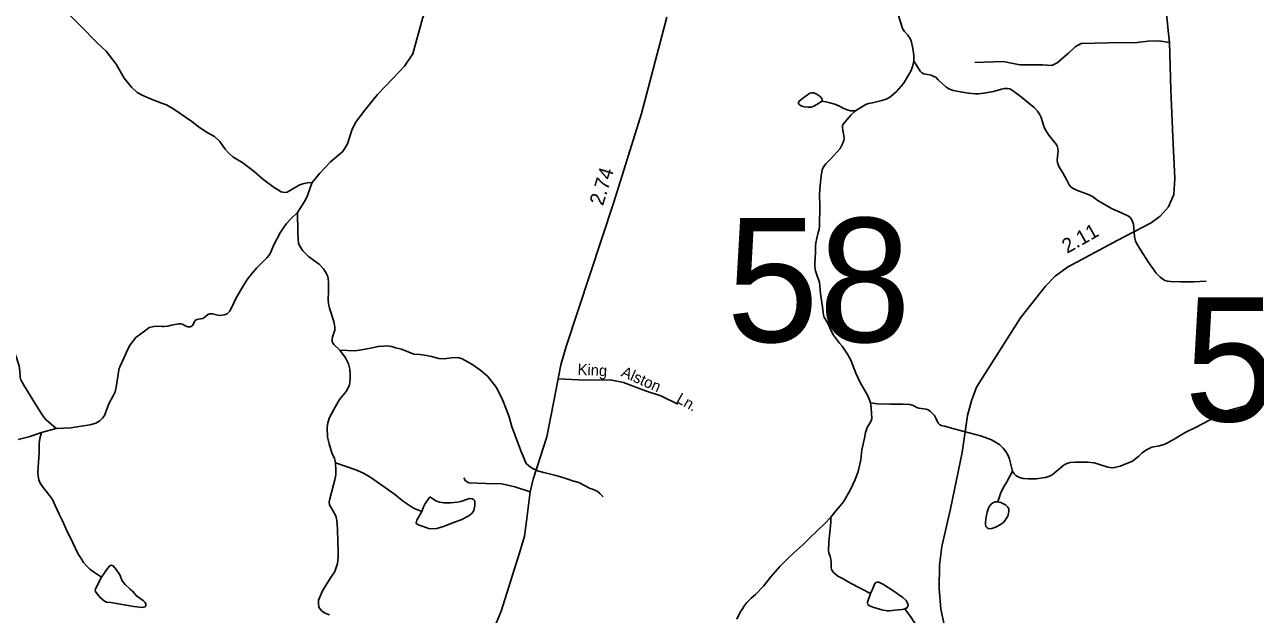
# Model space of a CAD drawing. Extents: x 2126262 to 2293712, y 749403 to 919119.
# Drawn here: x 2237836 to 2248421, y 866913 to 871988 of the extents above; entities that cross this region are included whole.
import ezdxf

# ---------------------------------------------------------------- set-up
doc = ezdxf.new("R2010")
doc.units = 0
for name, color, linetype in [('Exist Hydrographic Misc Water Feature', 7, 'Continuous'), ('Exist Hydrographic Pond Under 1500 Sq Ft', 7, 'Continuous'), ('Exist Road Non-System Type 51', 7, 'Continuous'), ('Exist Road Non-System Type 51 Label', 7, 'Continuous'), ('Exist Road Secondary Mileage Hundredths English Label', 7, 'Continuous'), ('Exist Road Secondary Structure Standard Bridge Number Label', 7, 'Continuous'), ('Exist Road Secondary Type 51 Attributed', 7, 'Continuous')]:
    doc.layers.add(name, color=color, linetype=linetype)

msp = doc.modelspace()

# ---------------------------------------------------------------- linework, layer by layer
at = {"layer": 'Exist Hydrographic Misc Water Feature'}
msp.add_line((2238108, 868511), (2237983, 868478), dxfattribs=at)
for points in [[(2240309, 870630), (2240376, 870710), (2240468, 870807), (2240574, 870896), (2240614, 870961), (2240651, 871079), (2240683, 871146), (2240763, 871250), (2240871, 871386), (2241007, 871528), (2241103, 871629), (2241176, 871736), (2241259, 872041), (2241307, 872168), (2241427, 872403)], [(2240309, 870630), (2240272, 870625), (2240237, 870620), (2240202, 870608), (2240177, 870596), (2240094, 870547), (2240070, 870543), (2240044, 870548), (2239973, 870592), (2239883, 870661), (2239811, 870724), (2239712, 870797), (2239628, 870851), (2239593, 870882), (2239561, 870917), (2239515, 870982), (2239470, 871024), (2239405, 871059), (2239340, 871101), (2239274, 871153), (2239120, 871260), (2239057, 871296), (2239023, 871309), (2238918, 871348), (2238854, 871377), (2238805, 871403), (2238756, 871450), (2238694, 871528), (2238625, 871646), (2238537, 871758), (2238465, 871824), (2238312, 871983), (2238208, 872086)], [(2245352, 872066), (2245385, 871955), (2245402, 871928), (2245430, 871900), (2245447, 871878), (2245461, 871851), (2245475, 871783), (2245482, 871746), (2245484, 871719), (2245485, 871703), (2245483, 871674)], [(2245483, 871674), (2245476, 871637), (2245462, 871593), (2245441, 871557), (2245394, 871481), (2245335, 871411), (2245288, 871371), (2245269, 871357), (2245247, 871346), (2245209, 871334), (2245129, 871315), (2245093, 871308), (2245076, 871302), (2245051, 871289), (2244982, 871246)], [(2245483, 871674), (2245506, 871640), (2245539, 871586), (2245550, 871576), (2245558, 871569), (2245570, 871563), (2245602, 871558), (2245633, 871552), (2245657, 871542), (2245672, 871534), (2245694, 871513), (2245760, 871451), (2245784, 871435), (2245823, 871420), (2245901, 871405), (2245953, 871399), (2246013, 871393), (2246041, 871393), (2246087, 871397), (2246168, 871412), (2246238, 871431), (2246262, 871437), (2246290, 871437), (2246308, 871434), (2246332, 871422), (2246396, 871375), (2246518, 871274), (2246547, 871244), (2246565, 871218), (2246578, 871188), (2246598, 871121), (2246610, 871092), (2246646, 871036), (2246704, 870963), (2246716, 870944), (2246722, 870923), (2246726, 870899), (2246723, 870875), (2246715, 870821), (2246718, 870801), (2246732, 870767), (2246766, 870713), (2246798, 870648), (2246819, 870610), (2246831, 870594), (2246848, 870580), (2246892, 870559), (2246991, 870524), (2247019, 870509), (2247067, 870475), (2247184, 870404), (2247275, 870364), (2247330, 870340), (2247346, 870326), (2247362, 870301), (2247374, 870271), (2247382, 870164), (2247390, 870125), (2247406, 870094), (2247434, 870049), (2247498, 869947), (2247567, 869848), (2247602, 869814), (2247641, 869785), (2247664, 869779), (2247690, 869777), (2247781, 869775), (2247888, 869775), (2247997, 869781)], [(2244982, 871246), (2244938, 871247), (2244910, 871253), (2244882, 871266), (2244844, 871287), (2244804, 871304), (2244760, 871315), (2244727, 871324), (2244693, 871329)], [(2244982, 871246), (2244941, 871209), (2244876, 871132), (2244870, 871119), (2244869, 871105), (2244874, 871076), (2244882, 871034), (2244885, 871009), (2244883, 870989), (2244871, 870962), (2244849, 870922), (2244768, 870831), (2244726, 870791), (2244707, 870764), (2244696, 870737), (2244687, 870687), (2244676, 870574), (2244673, 870516), (2244676, 870431), (2244672, 870255), (2244670, 870226), (2244662, 870199), (2244648, 870150), (2244640, 870111), (2244638, 870085), (2244637, 870029), (2244631, 869931), (2244632, 869903), (2244637, 869868), (2244648, 869835), (2244671, 869768), (2244676, 869741), (2244682, 869670), (2244698, 869560), (2244706, 869488), (2244711, 869475), (2244721, 869455), (2244750, 869407), (2244769, 869357), (2244793, 869314), (2244844, 869248), (2244866, 869220), (2244913, 869153), (2244943, 869099), (2244986, 868988), (2245024, 868901), (2245061, 868839), (2245089, 868792), (2245105, 868750), (2245110, 868732)], [(2240309, 870630), (2240291, 870582), (2240267, 870508), (2240242, 870465), (2240184, 870372)], [(2240184, 870372), (2240129, 870318), (2240089, 870277), (2240062, 870240), (2240035, 870197), (2239980, 870094), (2239952, 870024), (2239940, 870004), (2239919, 869980), (2239894, 869956), (2239833, 869896), (2239797, 869851), (2239749, 869793), (2239718, 869744), (2239657, 869636), (2239622, 869562), (2239597, 869519), (2239577, 869500), (2239553, 869491), (2239521, 869486), (2239498, 869488), (2239453, 869500), (2239429, 869499), (2239411, 869492), (2239389, 869472), (2239370, 869460), (2239347, 869455), (2239317, 869450), (2239304, 869441), (2239279, 869398), (2239262, 869387), (2239239, 869387), (2239217, 869395), (2239200, 869406), (2239180, 869412), (2239160, 869413), (2239101, 869402), (2239068, 869394), (2239037, 869389), (2239020, 869390), (2238973, 869393), (2238948, 869390), (2238908, 869380), (2238880, 869358), (2238793, 869294), (2238744, 869233), (2238724, 869195), (2238694, 869124), (2238656, 869042), (2238648, 869019), (2238643, 868997), (2238625, 868868), (2238614, 868827), (2238598, 868792), (2238561, 868724), (2238542, 868669), (2238523, 868625), (2238507, 868600), (2238483, 868578), (2238448, 868558), (2238399, 868545), (2238322, 868531), (2238233, 868518), (2238108, 868511)], [(2240184, 870372), (2240185, 870203), (2240188, 870142), (2240193, 870106), (2240204, 870081), (2240230, 870040), (2240277, 869993), (2240373, 869923), (2240407, 869887), (2240431, 869850), (2240444, 869820), (2240449, 869775), (2240450, 869693), (2240447, 869619), (2240449, 869589), (2240458, 869549), (2240495, 869432), (2240504, 869387), (2240503, 869358), (2240485, 869302), (2240481, 869279), (2240481, 869259), (2240495, 869234), (2240547, 869187)], [(2238108, 868511), (2238022, 868588), (2238003, 868609), (2237974, 868653), (2237907, 868760), (2237829, 868886), (2237803, 868931), (2237797, 868955), (2237794, 869005), (2237790, 869050), (2237767, 869123), (2237729, 869211), (2237685, 869290), (2237549, 869511), (2237536, 869549), (2237532, 869651), (2237527, 869685), (2237509, 869720), (2237479, 869749), (2237430, 869789), (2237335, 869850), (2237243, 869914)], [(2242812, 867923), (2242804, 867933), (2242782, 867953), (2242761, 867972), (2242745, 867980), (2242719, 867990), (2242700, 867996), (2242651, 868022), (2242603, 868047), (2242549, 868063), (2242525, 868071), (2242473, 868088), (2242415, 868106), (2242359, 868119), (2242301, 868135), (2242248, 868148), (2242206, 868168), (2242186, 868180), (2242154, 868207), (2242142, 868227), (2242138, 868237), (2242133, 868251), (2242121, 868279), (2242105, 868319), (2242089, 868359), (2242070, 868413), (2242052, 868460), (2242027, 868528), (2242003, 868614), (2241976, 868688), (2241954, 868740), (2241937, 868780), (2241892, 868867), (2241820, 868959), (2241761, 869011), (2241682, 869065), (2241600, 869113), (2241566, 869123), (2241507, 869121), (2241444, 869111), (2241399, 869115), (2241337, 869132), (2241292, 869140), (2241236, 869148), (2241184, 869153), (2241078, 869194), (2241027, 869207), (2240994, 869218), (2240949, 869224), (2240924, 869222), (2240877, 869218), (2240810, 869204), (2240734, 869188), (2240676, 869181), (2240547, 869187)], [(2240547, 869187), (2240597, 869121), (2240621, 869070), (2240633, 869024), (2240635, 868981), (2240635, 868934), (2240629, 868889), (2240621, 868868), (2240601, 868832), (2240544, 868761), (2240510, 868703), (2240457, 868606), (2240443, 868562), (2240438, 868521), (2240442, 868439), (2240455, 868380), (2240479, 868302), (2240501, 868254), (2240507, 868231), (2240510, 868216)], [(2246331, 868146), (2246346, 868123), (2246362, 868108), (2246391, 868090), (2246425, 868082), (2246469, 868078), (2246536, 868079), (2246614, 868090), (2246645, 868099), (2246672, 868113), (2246709, 868142), (2246776, 868200), (2246800, 868212), (2246828, 868220), (2246874, 868224), (2246980, 868222), (2247034, 868217), (2247080, 868203), (2247153, 868179), (2247192, 868174), (2247210, 868176), (2247259, 868187), (2247365, 868231), (2247420, 868273), (2247447, 868303), (2247485, 868330), (2247530, 868351), (2247597, 868364), (2247641, 868377), (2247670, 868391), (2247722, 868420), (2247816, 868477), (2247901, 868519), (2247971, 868556), (2248069, 868607), (2248139, 868642), (2248196, 868669), (2248260, 868686), (2248322, 868704), (2248386, 868727), (2248471, 868774)], [(2245110, 868732), (2245117, 868689), (2245123, 868598), (2245118, 868578), (2245105, 868558), (2245083, 868522), (2245069, 868478), (2245058, 868429), (2245036, 868328), (2245027, 868242), (2245005, 868142), (2244980, 868074), (2244935, 867983), (2244886, 867895), (2244866, 867867), (2244815, 867806), (2244769, 867748)], [(2245110, 868732), (2245172, 868724), (2245280, 868721), (2245391, 868721), (2245450, 868718), (2245477, 868709), (2245508, 868694), (2245526, 868687), (2245591, 868678), (2245607, 868673), (2245626, 868660), (2245661, 868624), (2245676, 868595), (2245694, 868559), (2245704, 868548), (2245719, 868539), (2245747, 868532), (2245840, 868506), (2245970, 868471), (2246057, 868448), (2246107, 868432), (2246152, 868414), (2246186, 868396), (2246222, 868371), (2246252, 868342), (2246274, 868315), (2246295, 868279), (2246305, 868249), (2246331, 868146)], [(2237983, 868478), (2237872, 868441), (2237782, 868418)], [(2237983, 868478), (2237967, 868427), (2237964, 868407), (2237963, 868381), (2237961, 868306), (2237951, 868136), (2237953, 868101), (2237959, 868071), (2237970, 868041), (2237995, 868005), (2238041, 867948), (2238075, 867900), (2238099, 867849), (2238134, 867776), (2238158, 867725), (2238195, 867645), (2238252, 867528), (2238293, 867438), (2238322, 867394), (2238344, 867359), (2238371, 867328), (2238398, 867302), (2238429, 867280), (2238497, 867234)], [(2240510, 868216), (2240514, 868155), (2240513, 868113), (2240504, 868070), (2240493, 868027), (2240462, 867907), (2240456, 867880), (2240459, 867855), (2240479, 867821), (2240512, 867761), (2240521, 867721), (2240526, 867645), (2240530, 867536), (2240534, 867463), (2240534, 867404), (2240528, 867351), (2240504, 867283), (2240459, 867213), (2240398, 867115), (2240365, 867036), (2240363, 867006), (2240368, 866974), (2240389, 866943), (2240420, 866922), (2240457, 866909)], [(2241252, 867799), (2241180, 867827), (2241095, 867885), (2241018, 867946), (2240815, 868091), (2240752, 868128), (2240684, 868156), (2240510, 868216)], [(2246331, 868146), (2246282, 868052), (2246250, 867997), (2246229, 867952), (2246219, 867923), (2246209, 867894), (2246204, 867881)], [(2244769, 867748), (2244717, 867694), (2244587, 867570), (2244530, 867511), (2244453, 867443), (2244397, 867390), (2244332, 867325), (2244250, 867234), (2244190, 867157), (2244122, 867083), (2244084, 867051), (2244047, 867014), (2244022, 866982), (2244010, 866960), (2243990, 866932), (2243962, 866873)], [(2244769, 867748), (2244769, 867707), (2244764, 867646), (2244754, 867537), (2244751, 867461), (2244752, 867443), (2244763, 867412), (2244770, 867388), (2244774, 867359), (2244772, 867316), (2244776, 867300), (2244793, 867274), (2244830, 867241), (2244876, 867218), (2244939, 867182), (2245112, 867094)], [(2245407, 866961), (2245424, 866968), (2245433, 866980), (2245434, 866991), (2245430, 867010), (2245418, 867032), (2245388, 867059), (2245313, 867112), (2245222, 867171), (2245182, 867189), (2245168, 867190), (2245157, 867186), (2245146, 867172), (2245130, 867136), (2245112, 867094)], [(2245112, 867094), (2245086, 867017), (2245085, 867008), (2245089, 866998), (2245102, 866987), (2245132, 866976), (2245208, 866953), (2245255, 866944), (2245275, 866943), (2245319, 866948), (2245349, 866951), (2245383, 866956), (2245407, 866961)], [(2245407, 866961), (2245461, 866886), (2245542, 866759), (2245597, 866673), (2245619, 866630), (2245636, 866584), (2245647, 866545), (2245655, 866506), (2245657, 866471), (2245656, 866417), (2245651, 866380), (2245636, 866312), (2245603, 866228), (2245592, 866197), (2245587, 866172), (2245584, 866138), (2245581, 866082)]]:
    msp.add_lwpolyline(points, dxfattribs=at)
for points in [[(2244693, 871329), (2244665, 871310), (2244630, 871288), (2244601, 871278), (2244574, 871276), (2244542, 871279), (2244520, 871287), (2244501, 871298), (2244492, 871309), (2244492, 871316), (2244495, 871325), (2244526, 871353), (2244589, 871398), (2244606, 871402), (2244620, 871401), (2244645, 871392), (2244679, 871369), (2244689, 871356), (2244694, 871348), (2244695, 871343)], [(2246204, 867881), (2246184, 867881), (2246163, 867872), (2246151, 867863), (2246134, 867843), (2246123, 867821), (2246113, 867792), (2246107, 867753), (2246101, 867707), (2246100, 867689), (2246102, 867669), (2246113, 867657), (2246123, 867651), (2246133, 867650), (2246155, 867652), (2246194, 867667), (2246230, 867686), (2246254, 867703), (2246270, 867724), (2246293, 867758), (2246302, 867797), (2246300, 867821), (2246293, 867836), (2246271, 867856), (2246231, 867875)], [(2238497, 867234), (2238447, 867134), (2238443, 867122), (2238446, 867109), (2238459, 867089), (2238487, 867058), (2238524, 867027), (2238541, 867019), (2238577, 867015), (2238777, 866980), (2238851, 866973), (2238874, 866978), (2238879, 866989), (2238878, 867002), (2238873, 867016), (2238859, 867029), (2238798, 867072), (2238764, 867112), (2238745, 867131), (2238700, 867169), (2238675, 867203), (2238654, 867253), (2238625, 867300), (2238598, 867331), (2238582, 867335), (2238570, 867331), (2238549, 867308)]]:
    msp.add_lwpolyline(points, close=True, dxfattribs=at)
at = {"layer": 'Exist Hydrographic Pond Under 1500 Sq Ft'}
msp.add_lwpolyline([(2241252, 867799), (2241210, 867724), (2241205, 867702), (2241208, 867693), (2241230, 867680), (2241280, 867662), (2241309, 867651), (2241326, 867649), (2241382, 867652), (2241447, 867672), (2241526, 867703), (2241591, 867726), (2241657, 867762), (2241686, 867785), (2241700, 867807), (2241709, 867851), (2241708, 867891), (2241698, 867902), (2241685, 867908), (2241663, 867909), (2241646, 867904), (2241587, 867885), (2241559, 867878), (2241499, 867873), (2241443, 867873), (2241405, 867878), (2241373, 867890), (2241328, 867921), (2241323, 867921), (2241315, 867915), (2241278, 867861), (2241266, 867839)], close=True, dxfattribs=at)
at = {"layer": 'Exist Road Non-System Type 51'}
for points in [[(2247682, 871835), (2247590, 871849), (2247498, 871844), (2247403, 871833), (2247157, 871830), (2246923, 871824), (2246870, 871796), (2246814, 871743), (2246717, 871659), (2246669, 871635), (2246591, 871641), (2246396, 871642), (2246251, 871669), (2246007, 871662)], [(2242426, 868940), (2242656, 868929), (2242872, 868932), (2242986, 868907), (2243176, 868837), (2243309, 868792), (2243454, 868721)], [(2242183, 867966), (2242053, 868009), (2241941, 868035), (2241804, 868038), (2241657, 868046), (2241627, 868062), (2241615, 868089)]]:
    msp.add_lwpolyline(points, dxfattribs=at)
at = {"layer": 'Exist Road Secondary Type 51 Attributed'}
for points in [[(2247631, 872341), (2247673, 871911), (2247682, 871835), (2247693, 871425), (2247712, 871023), (2247728, 870664), (2247719, 870525), (2247675, 870421), (2247602, 870340), (2247524, 870282), (2247231, 870131), (2246804, 869900), (2246700, 869823), (2246617, 869737), (2246401, 869464), (2246023, 868867), (2245979, 868750), (2245946, 868623), (2245899, 868307), (2245800, 867822), (2245725, 867498), (2245705, 867335), (2245701, 867137), (2245716, 866958), (2245763, 866745)], [(2241864, 866768), (2241935, 866940), (2242094, 867450), (2242135, 867587), (2242154, 867714), (2242183, 867966), (2242211, 868076), (2242269, 868264), (2242327, 868440), (2242389, 868747), (2242448, 869059), (2242493, 869219), (2242905, 870459), (2243142, 871222), (2243359, 872052)]]:
    msp.add_lwpolyline(points, dxfattribs=at)

# ---------------------------------------------------------------- texts
at = {"layer": 'Exist Road Non-System Type 51 Label'}
for s, rotation, p in [('King', 357.0345, (2242590, 868975)), ('Alston', 336.1795, (2242959, 868965)), ('Ln.', 330.3299, (2243434, 868742))]:
    msp.add_text(s, height=95, rotation=rotation, dxfattribs=at).set_placement(p)
at = {"layer": 'Exist Road Secondary Mileage Hundredths English Label'}
for s, rotation, p in [('2.74', 72.7821, (2242810, 870423)), ('2.11', 29.4385, (2246802, 870015))]:
    msp.add_text(s, height=125, rotation=rotation, dxfattribs=at).set_placement(p)
at = {"layer": 'Exist Road Secondary Structure Standard Bridge Number Label'}
for s, p in [('58', (2243872, 869257)), ('59', (2247809, 868574))]:
    msp.add_text(s, height=1066.3, dxfattribs=at).set_placement(p)

doc.saveas('drawing.dxf')
